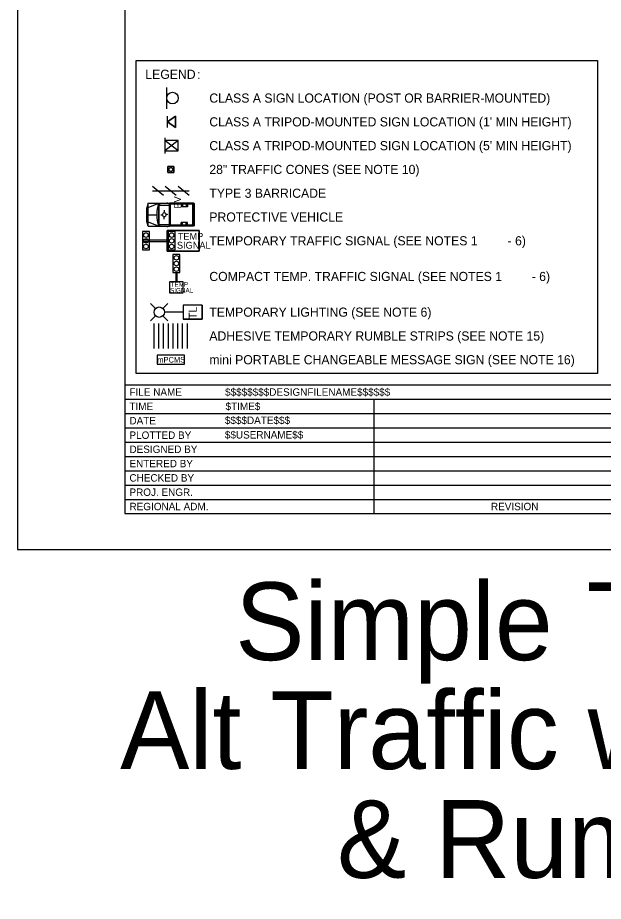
# Model space of a CAD drawing. Extents: x 99977 to 100176, y 99905 to 100011.
# Drawn here: x 100039.06 to 100044.19, y 99936.61 to 99944.34 of the extents above; entities that cross this region are included whole.
import ezdxf

# ---------------------------------------------------------------- set-up
doc = ezdxf.new("R2010")
doc.units = 0
for name, color, linetype in [('SH_GI_PlotLimits', 7, 'Continuous'), ('SH_GI_SheetBorder', 7, 'Continuous'), ('SH_GI_SheetLocationText', 7, 'Continuous'), ('SH_GI_SheetTextInCells', 7, 'Continuous'), ('SH_GI_TitleBlockText', 7, 'Continuous'), ('TR_WZ_BarricadeType3', 7, 'Continuous'), ('TR_WZ_PortableChangeMessageSign', 7, 'Continuous'), ('TR_WZ_PortableLightStandard', 7, 'Continuous'), ('TR_WZ_PortableSignMount5ftMinBlk-Wht', 7, 'Continuous'), ('TR_WZ_PortableSignMountBlk-Wht', 7, 'Continuous'), ('TR_WZ_ProtectiveVehicle', 7, 'Continuous'), ('TR_WZ_Sign', 7, 'Continuous'), ('TR_WZ_TempSignal', 7, 'Continuous'), ('TR_WZ_TrafficCone', 7, 'Continuous'), ('TR_WZ_WorkZoneDetails', 7, 'Continuous'), ('TR_WZ_WorkZoneTextCurrent', 7, 'Continuous')]:
    doc.layers.add(name, color=color, linetype=linetype)

msp = doc.modelspace()

# ---------------------------------------------------------------- linework, layer by layer
at = {"layer": 'SH_GI_PlotLimits'}
msp.add_lwpolyline([(100039.0625, 99939.6875), (100056.0625, 99939.6875), (100056.0625, 99950.6875), (100039.0625, 99950.6875)], close=True, dxfattribs=at)
at = {"layer": 'SH_GI_SheetBorder'}
for p, q in [((100040, 99950.375), (100040, 99940)), ((100040, 99941.1259), (100055.75, 99941.1259)), ((100040, 99941.0008), (100047.4566, 99941.0008)), ((100042.179, 99941.0008), (100042.179, 99940)), ((100040, 99940.8757), (100042.1821, 99940.8757)), ((100042.1821, 99940.8757), (100045.4466, 99940.8757)), ((100040, 99940.7506), (100042.1821, 99940.7506)), ((100042.1821, 99940.7506), (100045.4466, 99940.7506)), ((100040, 99940.6255), (100045.4466, 99940.6255)), ((100040, 99940.5004), (100045.4466, 99940.5004)), ((100040, 99940.3753), (100045.4466, 99940.3753)), ((100040, 99940.2502), (100045.4466, 99940.2502)), ((100040, 99940.1251), (100045.4466, 99940.1251)), ((100040, 99940), (100055.75, 99940))]:
    msp.add_line(p, q, dxfattribs=at)
at = {"layer": 'TR_WZ_BarricadeType3'}
for p, q in [((100040.3381, 99942.7823), (100040.2425, 99942.8615)), ((100040.4503, 99942.7823), (100040.3547, 99942.8615)), ((100040.5625, 99942.7823), (100040.4669, 99942.8615)), ((100040.2425, 99942.8219), (100040.5625, 99942.8219))]:
    msp.add_line(p, q, dxfattribs=at)
at = {"layer": 'TR_WZ_PortableChangeMessageSign'}
msp.add_lwpolyline([(100040.2841, 99941.3059), (100040.5241, 99941.3059), (100040.5241, 99941.3859), (100040.2841, 99941.3859)], close=True, dxfattribs=at)
msp.add_lwpolyline([(100040.2841, 99941.3059), (100040.5241, 99941.3059), (100040.5241, 99941.3859), (100040.2841, 99941.3859), (100040.2841, 99941.3059)], dxfattribs=at)
at = {"layer": 'TR_WZ_PortableLightStandard'}
for p, q in [((100040.2692, 99941.7943), (100040.2261, 99941.8373)), ((100040.3339, 99941.7943), (100040.377, 99941.8373)), ((100040.6777, 99941.8219), (100040.5117, 99941.8219)), ((100040.5117, 99941.8219), (100040.5117, 99941.7019)), ((100040.6777, 99941.8219), (100040.5117, 99941.8219)), ((100040.6777, 99941.8219), (100040.6777, 99941.7019)), ((100040.2692, 99941.7295), (100040.2261, 99941.6864)), ((100040.3339, 99941.7295), (100040.377, 99941.6864)), ((100040.5117, 99941.7619), (100040.3473, 99941.7619)), ((100040.6777, 99941.7019), (100040.5117, 99941.7019)), ((100040.5117, 99941.7019), (100040.6777, 99941.7019))]:
    msp.add_line(p, q, dxfattribs=at)
for points in [[(100040.5117, 99941.8219), (100040.5117, 99941.7619), (100040.5117, 99941.7019)], [(100040.6777, 99941.7019), (100040.6777, 99941.7619), (100040.6777, 99941.8219)]]:
    msp.add_lwpolyline(points, dxfattribs=at)
msp.add_circle((100040.3015, 99941.7619), 0.0457, dxfattribs=at)
msp.add_circle((100040.3015, 99941.7619), 0.0457, dxfattribs=at)
at = {"layer": 'TR_WZ_PortableSignMount5ftMinBlk-Wht'}
for p, q in [((100040.3512, 99943.2869), (100040.3512, 99943.1489)), ((100040.4663, 99943.1731), (100040.3512, 99943.2627)), ((100040.4663, 99943.2627), (100040.3512, 99943.1731)), ((100040.4088, 99943.2179), (100040.4088, 99943.2179)), ((100040.4089, 99943.2178), (100040.4089, 99943.2178))]:
    msp.add_line(p, q, dxfattribs=at)
msp.add_lwpolyline([(100040.4663, 99943.1731), (100040.4663, 99943.2627), (100040.3512, 99943.2627), (100040.3512, 99943.1731)], close=True, dxfattribs=at)
at = {"layer": 'TR_WZ_PortableSignMountBlk-Wht'}
msp.add_line((100040.3728, 99943.3759), (100040.3728, 99943.4759), dxfattribs=at)
msp.add_lwpolyline([(100040.3728, 99943.4258), (100040.4447, 99943.4759), (100040.4447, 99943.3759)], close=True, dxfattribs=at)
at = {"layer": 'TR_WZ_ProtectiveVehicle'}
for p, q in [((100040.2036, 99942.7139), (100040.1944, 99942.6735)), ((100040.2036, 99942.5139), (100040.2036, 99942.7139)), ((100040.2036, 99942.7139), (100040.3925, 99942.7139)), ((100040.2036, 99942.6773), (100040.2981, 99942.7139)), ((100040.2981, 99942.5139), (100040.2981, 99942.7139)), ((100040.2998, 99942.5139), (100040.2998, 99942.7139)), ((100040.3098, 99942.6984), (100040.2998, 99942.7139)), ((100040.2998, 99942.6984), (100040.3925, 99942.6984)), ((100040.3668, 99942.7167), (100040.3781, 99942.7167)), ((100040.3925, 99942.5139), (100040.3925, 99942.7139)), ((100040.601, 99942.7139), (100040.3953, 99942.7139)), ((100040.3953, 99942.5139), (100040.3953, 99942.7139)), ((100040.5952, 99942.7059), (100040.4011, 99942.7059)), ((100040.4011, 99942.5219), (100040.4011, 99942.7059)), ((100040.4938, 99942.7059), (100040.4938, 99942.6829)), ((100040.5038, 99942.7059), (100040.5038, 99942.6829)), ((100040.5378, 99942.7059), (100040.5378, 99942.6829)), ((100040.5488, 99942.7059), (100040.5488, 99942.6829)), ((100040.5952, 99942.5219), (100040.5952, 99942.7059)), ((100040.601, 99942.5139), (100040.601, 99942.7139)), ((100040.6061, 99942.7106), (100040.6017, 99942.7106)), ((100040.6017, 99942.5172), (100040.6017, 99942.7106)), ((100040.6106, 99942.5233), (100040.6106, 99942.7045)), ((100040.1944, 99942.5543), (100040.1944, 99942.6735)), ((100040.3458, 99942.6524), (100040.3455, 99942.6373)), ((100040.5488, 99942.6829), (100040.4938, 99942.6829)), ((100040.6106, 99942.628), (100040.6017, 99942.6242)), ((100040.6061, 99942.6111), (100040.6061, 99942.6167)), ((100040.2036, 99942.5139), (100040.1944, 99942.5543)), ((100040.2036, 99942.6139), (100040.2795, 99942.6139)), ((100040.2036, 99942.5505), (100040.2981, 99942.5139)), ((100040.315, 99942.6138), (100040.3276, 99942.6138)), ((100040.3451, 99942.5743), (100040.3451, 99942.5904)), ((100040.3592, 99942.6142), (100040.3592, 99942.6142)), ((100040.376, 99942.6147), (100040.3611, 99942.6143)), ((100040.5488, 99942.5449), (100040.4938, 99942.5449)), ((100040.4938, 99942.5219), (100040.4938, 99942.5449)), ((100040.5038, 99942.5219), (100040.5038, 99942.5449)), ((100040.5378, 99942.5219), (100040.5378, 99942.5449)), ((100040.5488, 99942.5219), (100040.5488, 99942.5449)), ((100040.6106, 99942.5998), (100040.6017, 99942.6036)), ((100040.6082, 99942.6139), (100040.6041, 99942.6139)), ((100040.2036, 99942.5139), (100040.3925, 99942.5139)), ((100040.2998, 99942.5139), (100040.3118, 99942.5294)), ((100040.2998, 99942.5294), (100040.3925, 99942.5294)), ((100040.3668, 99942.5111), (100040.3781, 99942.5111)), ((100040.601, 99942.5139), (100040.3953, 99942.5139)), ((100040.5952, 99942.5219), (100040.4011, 99942.5219)), ((100040.6061, 99942.5172), (100040.6017, 99942.5172))]:
    msp.add_line(p, q, dxfattribs=at)
for centre, major_axis, start_param, end_param in [((100040.4331, 99942.6139), (0, -0.2099), 4.215852, 5.209111), ((100040.6061, 99942.7045), (0, 0.0061), 4.712389, 6.283185), ((100040.6061, 99942.5233), (0, -0.0061), 6.283185, 7.853982)]:
    msp.add_ellipse(centre, major_axis=major_axis, ratio=0.73155, start_param=start_param, end_param=end_param, dxfattribs=at)
for centre, major_axis in [((100040.3451, 99942.6139), (0, 0.0193)), ((100040.6061, 99942.6139), (0, 0.00282))]:
    msp.add_ellipse(centre, major_axis=major_axis, ratio=0.73155, dxfattribs=at)
at = {"layer": 'TR_WZ_Sign'}
msp.add_line((100040.3668, 99943.5407), (100040.3668, 99943.7271), dxfattribs=at)
msp.add_circle((100040.4172, 99943.634), 0.0504, dxfattribs=at)
msp.add_circle((100040.4172, 99943.634), 0.0504, dxfattribs=at)
at = {"layer": 'TR_WZ_TempSignal'}
for p, q in [((100040.215, 99942.4658), (100040.1551, 99942.4658)), ((100040.1551, 99942.4658), (100040.1551, 99942.306)), ((100040.215, 99942.306), (100040.215, 99942.4658)), ((100040.3701, 99942.4759), (100040.6501, 99942.4759)), ((100040.3701, 99942.2959), (100040.3701, 99942.4759)), ((100040.6501, 99942.4759), (100040.3701, 99942.4759)), ((100040.3701, 99942.4759), (100040.3701, 99942.3926)), ((100040.44, 99942.4658), (100040.3801, 99942.4658)), ((100040.3801, 99942.4658), (100040.3801, 99942.306)), ((100040.44, 99942.306), (100040.44, 99942.4658)), ((100040.6501, 99942.4759), (100040.6501, 99942.2959)), ((100040.6501, 99942.2959), (100040.6501, 99942.4759)), ((100040.3701, 99942.3926), (100040.1551, 99942.3926)), ((100040.1551, 99942.3926), (100040.1551, 99942.3792)), ((100040.3701, 99942.3792), (100040.3701, 99942.3926)), ((100040.3701, 99942.3926), (100040.3701, 99942.3792)), ((100040.1551, 99942.3792), (100040.3701, 99942.3792)), ((100040.3701, 99942.3792), (100040.3701, 99942.2959)), ((100040.1551, 99942.306), (100040.215, 99942.306)), ((100040.6501, 99942.2959), (100040.3701, 99942.2959)), ((100040.3701, 99942.2959), (100040.6501, 99942.2959)), ((100040.3801, 99942.306), (100040.44, 99942.306)), ((100040.4819, 99942.2672), (100040.422, 99942.2672)), ((100040.422, 99942.2672), (100040.422, 99942.1075)), ((100040.4819, 99942.1075), (100040.4819, 99942.2672)), ((100040.422, 99942.1075), (100040.4819, 99942.1075)), ((100040.5119, 99942.0275), (100040.3919, 99942.0275)), ((100040.3919, 99942.0275), (100040.3919, 99941.983)), ((100040.5119, 99941.9297), (100040.5119, 99942.0275)), ((100040.3919, 99941.983), (100040.3919, 99941.9742)), ((100040.3919, 99941.9742), (100040.3919, 99941.9297)), ((100040.3919, 99941.9297), (100040.5119, 99941.9297))]:
    msp.add_line(p, q, dxfattribs=at)
for points in [[(100040.215, 99942.4658), (100040.1551, 99942.4658), (100040.1551, 99942.306), (100040.215, 99942.306), (100040.215, 99942.4658)], [(100040.44, 99942.4658), (100040.3801, 99942.4658), (100040.3801, 99942.306), (100040.44, 99942.306), (100040.44, 99942.4658)], [(100040.4819, 99942.2672), (100040.422, 99942.2672), (100040.422, 99942.1075), (100040.4819, 99942.1075), (100040.4819, 99942.2672)], [(100040.5119, 99942.0275), (100040.3919, 99942.0275), (100040.3919, 99941.9297), (100040.5119, 99941.9297), (100040.5119, 99942.0275)]]:
    msp.add_lwpolyline(points, dxfattribs=at)
msp.add_lwpolyline([(100040.4494, 99942.1075), (100040.4544, 99942.1075), (100040.4544, 99942.0275), (100040.4494, 99942.0275)], close=True, dxfattribs=at)
for centre in [(100040.1851, 99942.4358), (100040.1851, 99942.4358), (100040.1851, 99942.3859), (100040.1851, 99942.3859), (100040.4101, 99942.4358), (100040.4101, 99942.4358), (100040.4101, 99942.3859), (100040.4101, 99942.3859), (100040.1851, 99942.336), (100040.1851, 99942.336), (100040.4101, 99942.336), (100040.4101, 99942.336), (100040.4519, 99942.2373), (100040.4519, 99942.2373), (100040.4519, 99942.1874), (100040.4519, 99942.1874), (100040.4519, 99942.1374), (100040.4519, 99942.1374)]:
    msp.add_circle(centre, 0.02, dxfattribs=at)
at = {"layer": 'TR_WZ_TrafficCone'}
for points in [[(100040.3759, 99943.0366), (100040.4293, 99943.0366), (100040.4293, 99942.9832), (100040.3759, 99942.9832), (100040.3759, 99943.0366)], [(100040.3759, 99942.9832), (100040.4293, 99942.9832), (100040.4293, 99943.0366), (100040.3759, 99943.0366), (100040.3759, 99942.9832)]]:
    msp.add_lwpolyline(points, dxfattribs=at)
msp.add_circle((100040.4026, 99943.0099), 0.0167, dxfattribs=at)
at = {"layer": 'TR_WZ_WorkZoneDetails'}
for p, q in [((100040.2574, 99941.4439), (100040.2574, 99941.6639)), ((100040.2991, 99941.4439), (100040.2991, 99941.6639)), ((100040.3403, 99941.4439), (100040.3403, 99941.6639)), ((100040.382, 99941.4439), (100040.382, 99941.6639)), ((100040.4232, 99941.4439), (100040.4232, 99941.6639)), ((100040.4649, 99941.4439), (100040.4649, 99941.6639)), ((100040.5061, 99941.4439), (100040.5061, 99941.6639)), ((100040.5478, 99941.4439), (100040.5478, 99941.6639))]:
    msp.add_line(p, q, dxfattribs=at)
msp.add_lwpolyline([(100040.4447, 99943.3759), (100040.4447, 99943.4759), (100040.3728, 99943.4258), (100040.4447, 99943.3759)], dxfattribs=at)
at = {"layer": 'TR_WZ_WorkZoneTextCurrent'}
msp.add_lwpolyline([(100040.1, 99943.9619), (100044.1384, 99943.9619), (100044.1384, 99941.2259), (100040.1, 99941.2259)], close=True, dxfattribs=at)

# ---------------------------------------------------------------- texts
at = {"layer": 'SH_GI_SheetLocationText'}
for s, p in [('Simple', (100040.9664, 99938.7191)), (' Temp Signal-Controlled', (100043.7893, 99938.7191)), ('Alt Traffic w/ Channelization Devices', (100039.9592, 99937.7671)), ('& Rumble Strips (55 mph)', (100041.8582, 99936.8151))]:
    msp.add_text(s, height=0.68, dxfattribs=at).set_placement(p)
at = {"layer": 'SH_GI_SheetTextInCells'}
for s, height, p in [('FILE NAME', 0.06505, (100040.041, 99941.0308)), ('TIME', 0.06505, (100040.041, 99940.9057)), ('DATE', 0.06505, (100040.041, 99940.7806)), ('PLOTTED BY', 0.06505, (100040.041, 99940.6538)), ('DESIGNED BY', 0.065052, (100040.041, 99940.5304)), ('ENTERED BY', 0.06505, (100040.041, 99940.4053)), ('CHECKED BY', 0.06505, (100040.041, 99940.2802)), ('PROJ. ENGR.', 0.065052, (100040.041, 99940.1551)), ('REGIONAL ADM.', 0.065052, (100040.041, 99940.03)), ('REVISION', 0.06505, (100043.2048, 99940.03))]:
    msp.add_text(s, height=height, dxfattribs=at).set_placement(p)
at = {"layer": 'SH_GI_TitleBlockText'}
for s, height, p in [('$$$$$$$$DESIGNFILENAME$$$$$$', 0.065052, (100040.8775, 99941.0308)), ('$TIME$', 0.06505, (100040.882, 99940.9059)), ('$$$$DATE$$$', 0.065052, (100040.8759, 99940.7835)), ('$$USERNAME$$', 0.065052, (100040.8759, 99940.6567))]:
    msp.add_text(s, height=height, dxfattribs=at).set_placement(p)
at = {"layer": 'TR_WZ_PortableChangeMessageSign'}
msp.add_text('mPCMS', height=0.04909, rotation=360, dxfattribs=at).set_placement((100040.2845, 99941.3214))
at = {"layer": 'TR_WZ_PortableLightStandard'}
msp.add_text('TL', height=0.07, rotation=90, dxfattribs=at).set_placement((100040.6297, 99941.7017))
at = {"layer": 'TR_WZ_ProtectiveVehicle'}
msp.add_text('PV', height=0.06, rotation=90, dxfattribs=at).set_placement((100040.4913, 99942.6677))
at = {"layer": 'TR_WZ_TempSignal'}
for s, height, p in [('TEMP', 0.06, (100040.4641, 99942.3949)), ('SIGNAL', 0.06, (100040.4567, 99942.3169)), ('TEMP', 0.04, (100040.4013, 99941.9846)), ('SIGNAL', 0.04, (100040.3963, 99941.9326))]:
    msp.add_text(s, height=height, dxfattribs=at).set_placement(p)
at = {"layer": 'TR_WZ_WorkZoneTextCurrent'}
for s, p in [('LEGEND', (100040.18, 99943.8019)), (':', (100040.6328, 99943.8019)), ('CLASS A SIGN LOCATION (POST OR BARRIER-MOUNTED)', (100040.74, 99943.5939)), ("CLASS A TRIPOD-MOUNTED SIGN LOCATION (1' MIN HEIGHT)", (100040.74, 99943.3859)), ("CLASS A TRIPOD-MOUNTED SIGN LOCATION (5' MIN HEIGHT)", (100040.74, 99943.1779)), ('28" TRAFFIC CONES (SEE NOTE 10)', (100040.74, 99942.9699)), ('TYPE 3 BARRICADE', (100040.74, 99942.7619)), ('PROTECTIVE VEHICLE', (100040.74, 99942.5539)), ('TEMPORARY TRAFFIC SIGNAL (SEE NOTES 1', (100040.74, 99942.3459)), ('- 6)', (100043.3504, 99942.3459)), ('COMPACT TEMP. TRAFFIC SIGNAL (SEE NOTES 1', (100040.74, 99942.0339)), ('- 6)', (100043.5616, 99942.0339)), ('TEMPORARY LIGHTING (SEE NOTE 6)', (100040.74, 99941.7219)), ('ADHESIVE TEMPORARY RUMBLE STRIPS (SEE NOTE 15)', (100040.74, 99941.5139)), ('mini PORTABLE CHANGEABLE MESSAGE SIGN (SEE NOTE 16)', (100040.74, 99941.3059))]:
    msp.add_text(s, height=0.08, rotation=360, dxfattribs=at).set_placement(p)

doc.saveas('drawing.dxf')
